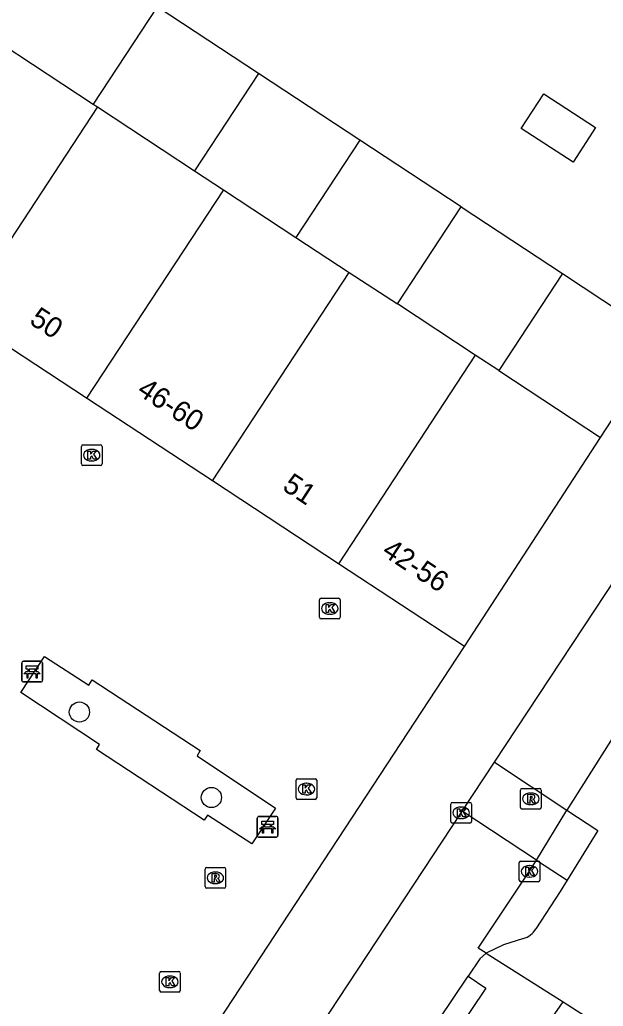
# Model space of a CAD drawing. Extents: x 159280 to 160375, y 384531 to 385872.
# Drawn here: x 159675.36 to 159703.66, y 385098.53 to 385146.36 of the extents above; entities that cross this region are included whole.
import ezdxf

# ---------------------------------------------------------------- set-up
doc = ezdxf.new("R2010")
doc.units = 0
for name, color, linetype in [('IMGEO_Bank', 7, 'Continuous'), ('IMGEO_Boom', 7, 'Continuous'), ('IMGEO_Kolk', 7, 'Continuous'), ('IMGEO_Pand', 7, 'Continuous'), ('IMGEO_Pand_nummerreeks', 7, 'Continuous'), ('IMGEO_Parkeervlak_open', 7, 'Continuous'), ('IMGEO_Rijbaan_lokaal_open', 7, 'Continuous'), ('IMGEO_Rioolput', 7, 'Continuous'), ('IMGEO_Voetpad_open', 7, 'Continuous')]:
    doc.layers.add(name, color=color, linetype=linetype)

msp = doc.modelspace()

# ---------------------------------------------------------------- linework, layer by layer
at = {"layer": 'IMGEO_Bank'}
for p, q in [((159675.466, 385114.33), (159675.466, 385115.171)), ((159675.466, 385115.171), (159675.466, 385114.33)), ((159675.541, 385115.255), (159676.382, 385115.255)), ((159676.382, 385115.255), (159675.541, 385115.255)), ((159675.775, 385114.761), (159675.775, 385114.867)), ((159675.819, 385114.867), (159675.819, 385114.761)), ((159676.107, 385114.873), (159675.825, 385114.873)), ((159676.113, 385114.761), (159676.113, 385114.867)), ((159676.157, 385114.867), (159676.157, 385114.761)), ((159676.466, 385115.18), (159676.466, 385114.339)), ((159676.466, 385114.339), (159676.466, 385115.18)), ((159676.163, 385114.653), (159675.77, 385114.653)), ((159675.825, 385114.755), (159676.107, 385114.755)), ((159676.391, 385114.255), (159675.55, 385114.255)), ((159675.55, 385114.255), (159676.391, 385114.255)), ((159686.959, 385107.731), (159687.8, 385107.731)), ((159687.8, 385107.731), (159686.959, 385107.731)), ((159686.884, 385106.806), (159686.884, 385107.647)), ((159686.884, 385107.647), (159686.884, 385106.806)), ((159687.193, 385107.237), (159687.193, 385107.343)), ((159687.237, 385107.343), (159687.237, 385107.237)), ((159687.525, 385107.349), (159687.243, 385107.349)), ((159687.243, 385107.231), (159687.525, 385107.231)), ((159687.531, 385107.237), (159687.531, 385107.343)), ((159687.575, 385107.343), (159687.575, 385107.237)), ((159687.884, 385107.656), (159687.884, 385106.815)), ((159687.884, 385106.815), (159687.884, 385107.656)), ((159687.809, 385106.731), (159686.968, 385106.731)), ((159686.968, 385106.731), (159687.809, 385106.731)), ((159687.581, 385107.129), (159687.188, 385107.129))]:
    msp.add_line(p, q, dxfattribs=at)
for points in [[(159675.769, 385114.873), (159675.683, 385114.873), (159675.683, 385115.034), (159676.246, 385115.034), (159676.246, 385114.873), (159676.163, 385114.873)], [(159675.713, 385114.653), (159675.571, 385114.653), (159675.683, 385114.755), (159675.769, 385114.755)], [(159675.763, 385114.646), (159675.763, 385114.439), (159675.72, 385114.439), (159675.72, 385114.646)], [(159676.163, 385114.755), (159676.246, 385114.755), (159676.358, 385114.653), (159676.219, 385114.653)], [(159676.213, 385114.646), (159676.213, 385114.439), (159676.169, 385114.439), (159676.169, 385114.646)], [(159687.131, 385107.129), (159686.989, 385107.129), (159687.101, 385107.231), (159687.187, 385107.231)], [(159687.187, 385107.349), (159687.101, 385107.349), (159687.101, 385107.51), (159687.664, 385107.51), (159687.664, 385107.349), (159687.581, 385107.349)], [(159687.581, 385107.231), (159687.664, 385107.231), (159687.776, 385107.129), (159687.637, 385107.129)], [(159687.181, 385107.122), (159687.181, 385106.915), (159687.138, 385106.915), (159687.138, 385107.122)], [(159687.631, 385107.122), (159687.631, 385106.915), (159687.587, 385106.915), (159687.587, 385107.122)]]:
    msp.add_lwpolyline(points, dxfattribs=at)
for centre, radius, start, end in [((159675.544, 385115.177), 0.0779, 92.4484, 184.2845), ((159675.544, 385115.177), 0.0779, 92.4484, 184.2845), ((159675.768, 385114.866), 0.00671, 2.8957, 87.1043), ((159675.825, 385114.866), 0.00671, 92.8957, 177.1043), ((159676.107, 385114.866), 0.00671, 2.8957, 87.1043), ((159676.164, 385114.866), 0.00671, 92.8957, 177.1043), ((159676.388, 385115.177), 0.0779, 2.4484, 94.2845), ((159676.388, 385115.177), 0.0779, 2.4484, 94.2845), ((159675.713, 385114.646), 0.00671, 2.8957, 87.1043), ((159675.77, 385114.646), 0.00671, 92.8957, 177.1043), ((159675.768, 385114.762), 0.00671, 272.8957, 357.1043), ((159675.825, 385114.762), 0.00671, 182.8957, 267.1043), ((159676.107, 385114.762), 0.00671, 272.8957, 357.1043), ((159676.164, 385114.762), 0.00671, 182.8957, 267.1043), ((159676.162, 385114.646), 0.00671, 2.8957, 87.1043), ((159676.219, 385114.646), 0.00671, 92.8957, 177.1043), ((159675.544, 385114.333), 0.0779, 182.4484, 274.2845), ((159675.544, 385114.333), 0.0779, 182.4484, 274.2845), ((159676.388, 385114.333), 0.0779, 272.4484, 4.2845), ((159676.388, 385114.333), 0.0779, 272.4484, 4.2845), ((159686.962, 385107.653), 0.0779, 92.4484, 184.2845), ((159686.962, 385107.653), 0.0779, 92.4484, 184.2845), ((159687.806, 385107.653), 0.0779, 2.4484, 94.2845), ((159687.806, 385107.653), 0.0779, 2.4484, 94.2845), ((159687.186, 385107.342), 0.00671, 2.8957, 87.1043), ((159687.186, 385107.238), 0.00671, 272.8957, 357.1043), ((159687.243, 385107.342), 0.00671, 92.8957, 177.1043), ((159687.243, 385107.238), 0.00671, 182.8957, 267.1043), ((159687.525, 385107.342), 0.00671, 2.8957, 87.1043), ((159687.525, 385107.238), 0.00671, 272.8957, 357.1043), ((159687.582, 385107.342), 0.00671, 92.8957, 177.1043), ((159687.582, 385107.238), 0.00671, 182.8957, 267.1043), ((159686.962, 385106.809), 0.0779, 182.4484, 274.2845), ((159686.962, 385106.809), 0.0779, 182.4484, 274.2845), ((159687.131, 385107.122), 0.00671, 2.8957, 87.1043), ((159687.188, 385107.122), 0.00671, 92.8957, 177.1043), ((159687.58, 385107.122), 0.00671, 2.8957, 87.1043), ((159687.637, 385107.122), 0.00671, 92.8957, 177.1043), ((159687.806, 385106.809), 0.0779, 272.4484, 4.2845), ((159687.806, 385106.809), 0.0779, 272.4484, 4.2845)]:
    msp.add_arc(centre, radius, start, end, dxfattribs=at)
at = {"layer": 'IMGEO_Boom'}
for centre in [(159678.258, 385112.795), (159684.658, 385108.651)]:
    msp.add_circle(centre, 0.489, dxfattribs=at)
at = {"layer": 'IMGEO_Kolk'}
for p, q in [((159678.353, 385124.822), (159678.353, 385125.674)), ((159678.428, 385125.748), (159679.28, 385125.748)), ((159678.841, 385125.528), (159678.866, 385125.528)), ((159679.354, 385125.674), (159679.354, 385124.822)), ((159678.864, 385124.968), (159678.839, 385124.968)), ((159679.28, 385124.748), (159678.428, 385124.748)), ((159689.901, 385117.387), (159689.901, 385118.239)), ((159689.976, 385118.313), (159690.828, 385118.313)), ((159690.902, 385118.239), (159690.902, 385117.387)), ((159690.389, 385118.093), (159690.414, 385118.093)), ((159690.828, 385117.313), (159689.976, 385117.313)), ((159690.412, 385117.533), (159690.387, 385117.533)), ((159688.766, 385108.633), (159688.766, 385109.485)), ((159688.841, 385109.559), (159689.693, 385109.559)), ((159689.254, 385109.339), (159689.279, 385109.339)), ((159689.767, 385109.485), (159689.767, 385108.633)), ((159689.277, 385108.779), (159689.252, 385108.779)), ((159689.693, 385108.559), (159688.841, 385108.559)), ((159696.271, 385107.484), (159696.271, 385108.336)), ((159696.346, 385108.41), (159697.198, 385108.41)), ((159696.759, 385108.19), (159696.784, 385108.19)), ((159697.272, 385108.336), (159697.272, 385107.484)), ((159697.198, 385107.41), (159696.346, 385107.41)), ((159696.782, 385107.63), (159696.757, 385107.63)), ((159699.586, 385104.644), (159699.586, 385105.496)), ((159699.661, 385105.57), (159700.513, 385105.57)), ((159700.074, 385105.35), (159700.099, 385105.35)), ((159700.587, 385105.496), (159700.587, 385104.644)), ((159700.513, 385104.57), (159699.661, 385104.57)), ((159700.097, 385104.79), (159700.072, 385104.79)), ((159682.147, 385099.291), (159682.147, 385100.143)), ((159682.222, 385100.217), (159683.074, 385100.217)), ((159683.148, 385100.143), (159683.148, 385099.291)), ((159682.635, 385099.997), (159682.66, 385099.997)), ((159683.074, 385099.217), (159682.222, 385099.217)), ((159682.658, 385099.437), (159682.633, 385099.437))]:
    msp.add_line(p, q, dxfattribs=at)
for points in [[(159678.353, 385124.822), (159678.353, 385125.674)], [(159678.428, 385125.748), (159679.28, 385125.748)], [(159678.674, 385125.448), (159678.797, 385125.448), (159678.797, 385125.297), (159678.927, 385125.448), (159679.091, 385125.448), (159678.945, 385125.297), (159679.098, 385125.048), (159678.946, 385125.048), (159678.861, 385125.212), (159678.797, 385125.145), (159678.797, 385125.048), (159678.674, 385125.048), (159678.674, 385125.448)], [(159679.354, 385125.674), (159679.354, 385124.822)], [(159679.28, 385124.748), (159678.428, 385124.748)], [(159689.901, 385117.387), (159689.901, 385118.239)], [(159689.976, 385118.313), (159690.828, 385118.313)], [(159690.902, 385118.239), (159690.902, 385117.387)], [(159690.222, 385118.013), (159690.345, 385118.013), (159690.345, 385117.862), (159690.475, 385118.013), (159690.639, 385118.013), (159690.493, 385117.862), (159690.646, 385117.613), (159690.494, 385117.613), (159690.409, 385117.777), (159690.345, 385117.71), (159690.345, 385117.613), (159690.222, 385117.613), (159690.222, 385118.013)], [(159690.828, 385117.313), (159689.976, 385117.313)], [(159688.766, 385108.633), (159688.766, 385109.485)], [(159688.841, 385109.559), (159689.693, 385109.559)], [(159689.087, 385109.259), (159689.21, 385109.259), (159689.21, 385109.108), (159689.34, 385109.259), (159689.504, 385109.259), (159689.358, 385109.108), (159689.511, 385108.859), (159689.359, 385108.859), (159689.274, 385109.023), (159689.21, 385108.956), (159689.21, 385108.859), (159689.087, 385108.859), (159689.087, 385109.259)], [(159689.767, 385109.485), (159689.767, 385108.633)], [(159689.693, 385108.559), (159688.841, 385108.559)], [(159696.271, 385107.484), (159696.271, 385108.336)], [(159696.346, 385108.41), (159697.198, 385108.41)], [(159697.272, 385108.336), (159697.272, 385107.484)], [(159696.592, 385108.11), (159696.715, 385108.11), (159696.715, 385107.959), (159696.845, 385108.11), (159697.009, 385108.11), (159696.863, 385107.959), (159697.016, 385107.71), (159696.864, 385107.71), (159696.779, 385107.874), (159696.715, 385107.807), (159696.715, 385107.71), (159696.592, 385107.71), (159696.592, 385108.11)], [(159697.198, 385107.41), (159696.346, 385107.41)], [(159699.586, 385104.644), (159699.586, 385105.496)], [(159699.661, 385105.57), (159700.513, 385105.57)], [(159700.587, 385105.496), (159700.587, 385104.644)], [(159699.907, 385105.27), (159700.03, 385105.27), (159700.03, 385105.119), (159700.16, 385105.27), (159700.324, 385105.27), (159700.178, 385105.119), (159700.331, 385104.87), (159700.179, 385104.87), (159700.094, 385105.034), (159700.03, 385104.967), (159700.03, 385104.87), (159699.907, 385104.87), (159699.907, 385105.27)], [(159700.513, 385104.57), (159699.661, 385104.57)], [(159682.147, 385099.291), (159682.147, 385100.143)], [(159682.222, 385100.217), (159683.074, 385100.217)], [(159683.148, 385100.143), (159683.148, 385099.291)], [(159682.468, 385099.917), (159682.591, 385099.917), (159682.591, 385099.766), (159682.721, 385099.917), (159682.885, 385099.917), (159682.739, 385099.766), (159682.892, 385099.517), (159682.74, 385099.517), (159682.655, 385099.681), (159682.591, 385099.614), (159682.591, 385099.517), (159682.468, 385099.517), (159682.468, 385099.917)], [(159683.074, 385099.217), (159682.222, 385099.217)]]:
    msp.add_lwpolyline(points, dxfattribs=at)
for centre, start, end in [((159678.43, 385125.672), 91.552, 178.448), ((159678.43, 385125.672), 91.552, 178.448), ((159679.278, 385125.672), 1.552, 88.448), ((159679.278, 385125.672), 1.552, 88.448), ((159678.43, 385124.824), 181.552, 268.448), ((159678.43, 385124.824), 181.552, 268.448), ((159679.278, 385124.824), 271.552, 358.448), ((159679.278, 385124.824), 271.552, 358.448), ((159689.978, 385118.237), 91.552, 178.448), ((159689.978, 385118.237), 91.552, 178.448), ((159690.826, 385118.237), 1.552, 88.448), ((159690.826, 385118.237), 1.552, 88.448), ((159689.978, 385117.389), 181.552, 268.448), ((159689.978, 385117.389), 181.552, 268.448), ((159690.826, 385117.389), 271.552, 358.448), ((159690.826, 385117.389), 271.552, 358.448), ((159688.843, 385109.483), 91.552, 178.448), ((159688.843, 385109.483), 91.552, 178.448), ((159689.691, 385109.483), 1.552, 88.448), ((159689.691, 385109.483), 1.552, 88.448), ((159688.843, 385108.635), 181.552, 268.448), ((159688.843, 385108.635), 181.552, 268.448), ((159689.691, 385108.635), 271.552, 358.448), ((159689.691, 385108.635), 271.552, 358.448), ((159696.348, 385108.334), 91.552, 178.448), ((159696.348, 385108.334), 91.552, 178.448), ((159697.196, 385108.334), 1.552, 88.448), ((159697.196, 385108.334), 1.552, 88.448), ((159696.348, 385107.486), 181.552, 268.448), ((159696.348, 385107.486), 181.552, 268.448), ((159697.196, 385107.486), 271.552, 358.448), ((159697.196, 385107.486), 271.552, 358.448), ((159699.663, 385105.494), 91.552, 178.448), ((159699.663, 385105.494), 91.552, 178.448), ((159700.511, 385105.494), 1.552, 88.448), ((159700.511, 385105.494), 1.552, 88.448), ((159699.663, 385104.646), 181.552, 268.448), ((159699.663, 385104.646), 181.552, 268.448), ((159700.511, 385104.646), 271.552, 358.448), ((159700.511, 385104.646), 271.552, 358.448), ((159682.224, 385100.141), 91.552, 178.448), ((159682.224, 385100.141), 91.552, 178.448), ((159683.072, 385100.141), 1.552, 88.448), ((159683.072, 385100.141), 1.552, 88.448), ((159682.224, 385099.293), 181.552, 268.448), ((159682.224, 385099.293), 181.552, 268.448), ((159683.072, 385099.293), 271.552, 358.448), ((159683.072, 385099.293), 271.552, 358.448)]:
    msp.add_arc(centre, 0.0765, start, end, dxfattribs=at)
for centre, major_axis, ratio, start_param, end_param in [((159678.84, 385125.248), (-0.387, 0.002), 0.722429, 4.712389, 7.853982), ((159678.865, 385125.248), (-0.39, 0.002), 0.717154, 1.570796, 4.712389), ((159690.388, 385117.813), (-0.387, 0.002), 0.722429, 4.712389, 7.853982), ((159690.413, 385117.813), (-0.39, 0.002), 0.717154, 1.570796, 4.712389), ((159689.253, 385109.059), (-0.387, 0.002), 0.722429, 4.712389, 7.853982), ((159689.278, 385109.059), (-0.39, 0.002), 0.717154, 1.570796, 4.712389), ((159696.758, 385107.91), (-0.387, 0.002), 0.722429, 4.712389, 7.853982), ((159696.783, 385107.91), (-0.39, 0.002), 0.717154, 1.570796, 4.712389), ((159700.073, 385105.07), (-0.387, 0.002), 0.722429, 4.712389, 7.853982), ((159700.098, 385105.07), (-0.39, 0.002), 0.717154, 1.570796, 4.712389), ((159682.634, 385099.717), (-0.387, 0.002), 0.722429, 4.712389, 7.853982), ((159682.659, 385099.717), (-0.39, 0.002), 0.717154, 1.570796, 4.712389)]:
    msp.add_ellipse(centre, major_axis=major_axis, ratio=ratio, start_param=start_param, end_param=end_param, dxfattribs=at)
at = {"layer": 'IMGEO_Pand'}
for points in [[(159686.941, 385143.753), (159682.025, 385146.988), (159678.92, 385142.268)], [(159673.023, 385146.148), (159678.92, 385142.268)], [(159686.941, 385143.753), (159683.839, 385139.038)], [(159691.858, 385140.519), (159686.941, 385143.753)], [(159699.685, 385141.091), (159700.773, 385142.769), (159703.291, 385141.137), (159702.203, 385139.459), (159699.685, 385141.091)], [(159679.129, 385142.131), (159672.491, 385132.021)], [(159678.92, 385142.268), (159679.129, 385142.131)], [(159679.129, 385142.131), (159683.839, 385139.038)], [(159691.858, 385140.519), (159688.759, 385135.808)], [(159696.774, 385137.284), (159691.858, 385140.519)], [(159683.839, 385139.038), (159685.238, 385138.119)], [(159685.238, 385138.119), (159678.601, 385128.01)], [(159685.238, 385138.119), (159688.759, 385135.808)], [(159693.678, 385132.578), (159696.774, 385137.284)], [(159696.774, 385137.284), (159701.691, 385134.05)], [(159688.759, 385135.808), (159691.348, 385134.108)], [(159684.71, 385123.999), (159691.348, 385134.108)], [(159691.348, 385134.108), (159693.678, 385132.578)], [(159701.691, 385134.05), (159698.597, 385129.348)], [(159701.691, 385134.05), (159706.607, 385130.815)], [(159697.457, 385130.097), (159693.678, 385132.578)], [(159678.601, 385128.01), (159672.491, 385132.021)], [(159703.536, 385126.106), (159706.607, 385130.815)], [(159697.457, 385130.097), (159690.82, 385119.987)], [(159698.597, 385129.348), (159697.457, 385130.097)], [(159698.597, 385129.348), (159703.536, 385126.106)], [(159684.71, 385123.999), (159678.601, 385128.01)], [(159696.929, 385115.976), (159703.536, 385126.106)], [(159690.82, 385119.987), (159684.71, 385123.999)], [(159696.929, 385115.976), (159690.82, 385119.987)]]:
    msp.add_lwpolyline(points, dxfattribs=at)
at = {"layer": 'IMGEO_Parkeervlak_open'}
msp.add_lwpolyline([(159700.42, 385105.618), (159701.907, 385104.637)], dxfattribs=at)
at = {"layer": 'IMGEO_Rijbaan_lokaal_open'}
for points in [[(159698.394, 385110.368), (159713.453, 385133.189)], [(159709.383, 385119.881), (159708.904, 385119.123), (159701.902, 385108.043)], [(159696.824, 385107.99), (159698.394, 385110.368)], [(159698.394, 385110.368), (159701.902, 385108.043)], [(159677.551, 385078.787), (159686.281, 385091.986), (159696.772, 385107.91), (159696.824, 385107.99)], [(159700.42, 385105.618), (159696.824, 385107.99)], [(159700.42, 385105.618), (159701.902, 385108.043)], [(159697.98, 385101.101), (159697.595, 385101.34), (159700.088, 385105.074), (159700.42, 385105.618)], [(159697.98, 385101.101), (159697.679, 385100.831), (159697.111, 385099.988)], [(159693.563, 385094.726), (159697.111, 385099.988)]]:
    msp.add_lwpolyline(points, dxfattribs=at)
at = {"layer": 'IMGEO_Rioolput'}
for p, q in [((159699.65, 385108.163), (159699.65, 385109.015)), ((159699.725, 385109.089), (159700.577, 385109.089)), ((159700.138, 385108.869), (159700.163, 385108.869)), ((159700.651, 385109.015), (159700.651, 385108.163)), ((159700.161, 385108.309), (159700.136, 385108.309)), ((159700.577, 385108.089), (159699.725, 385108.089)), ((159684.35, 385104.33), (159684.35, 385105.182)), ((159684.425, 385105.256), (159685.277, 385105.256)), ((159684.838, 385105.036), (159684.863, 385105.036)), ((159685.351, 385105.182), (159685.351, 385104.33)), ((159684.861, 385104.476), (159684.836, 385104.476)), ((159685.277, 385104.256), (159684.425, 385104.256))]:
    msp.add_line(p, q, dxfattribs=at)
for points in [[(159699.65, 385108.163), (159699.65, 385109.015)], [(159699.725, 385109.089), (159700.577, 385109.089)], [(159700.239, 385108.787), (159699.987, 385108.789), (159699.987, 385108.389)], [(159700.165, 385108.708), (159700.111, 385108.708), (159700.111, 385108.627)], [(159700.111, 385108.627), (159700.163, 385108.627)], [(159700.651, 385109.015), (159700.651, 385108.163)], [(159699.987, 385108.389), (159700.111, 385108.389), (159700.111, 385108.551), (159700.122, 385108.551)], [(159700.169, 385108.522), (159700.24, 385108.389), (159700.38, 385108.389), (159700.315, 385108.515)], [(159700.577, 385108.089), (159699.725, 385108.089)], [(159684.35, 385104.33), (159684.35, 385105.182)], [(159684.425, 385105.256), (159685.277, 385105.256)], [(159684.939, 385104.954), (159684.687, 385104.956), (159684.687, 385104.556)], [(159684.865, 385104.875), (159684.811, 385104.875), (159684.811, 385104.794)], [(159684.811, 385104.794), (159684.863, 385104.794)], [(159685.351, 385105.182), (159685.351, 385104.33)], [(159684.687, 385104.556), (159684.811, 385104.556), (159684.811, 385104.718), (159684.822, 385104.718)], [(159684.869, 385104.689), (159684.94, 385104.556), (159685.08, 385104.556), (159685.015, 385104.682)], [(159685.277, 385104.256), (159684.425, 385104.256)]]:
    msp.add_lwpolyline(points, dxfattribs=at)
for centre, radius, start, end in [((159699.727, 385109.013), 0.0765, 91.552, 178.448), ((159699.727, 385109.013), 0.0765, 91.552, 178.448), ((159700.147, 385108.816), 0.19, 274.7715, 282.9687), ((159700.171, 385108.612), 0.0964, 77.0061, 93.1865), ((159700.185, 385108.669), 0.0378, 276.6634, 79.6772), ((159700.238, 385108.677), 0.109, 350.3612, 89.416), ((159700.236, 385108.677), 0.112, 277.5842, 350.9817), ((159700.575, 385109.013), 0.0765, 1.552, 88.448), ((159700.575, 385109.013), 0.0765, 1.552, 88.448), ((159699.727, 385108.165), 0.0765, 181.552, 268.448), ((159699.727, 385108.165), 0.0765, 181.552, 268.448), ((159700.121, 385108.498), 0.0533, 26.0293, 88.6989), ((159700.22, 385108.462), 0.108, 29.5134, 73.7905), ((159700.575, 385108.165), 0.0765, 271.552, 358.448), ((159700.575, 385108.165), 0.0765, 271.552, 358.448), ((159684.427, 385105.18), 0.0765, 91.552, 178.448), ((159684.427, 385105.18), 0.0765, 91.552, 178.448), ((159684.847, 385104.983), 0.19, 274.7715, 282.9687), ((159684.871, 385104.779), 0.0964, 77.0061, 93.1865), ((159684.885, 385104.836), 0.0378, 276.6634, 79.6772), ((159684.938, 385104.844), 0.109, 350.3612, 89.416), ((159684.936, 385104.844), 0.112, 277.5842, 350.9817), ((159685.275, 385105.18), 0.0765, 1.552, 88.448), ((159685.275, 385105.18), 0.0765, 1.552, 88.448), ((159684.427, 385104.332), 0.0765, 181.552, 268.448), ((159684.427, 385104.332), 0.0765, 181.552, 268.448), ((159684.821, 385104.665), 0.0533, 26.0293, 88.6989), ((159684.92, 385104.629), 0.108, 29.5134, 73.7905), ((159685.275, 385104.332), 0.0765, 271.552, 358.448), ((159685.275, 385104.332), 0.0765, 271.552, 358.448)]:
    msp.add_arc(centre, radius, start, end, dxfattribs=at)
for centre, major_axis, ratio, start_param, end_param in [((159700.137, 385108.589), (-0.387, 0.002), 0.722429, 4.712389, 7.853982), ((159700.162, 385108.589), (-0.39, 0.002), 0.717154, 1.570796, 4.712389), ((159684.837, 385104.756), (-0.387, 0.002), 0.722429, 4.712389, 7.853982), ((159684.862, 385104.756), (-0.39, 0.002), 0.717154, 1.570796, 4.712389)]:
    msp.add_ellipse(centre, major_axis=major_axis, ratio=ratio, start_param=start_param, end_param=end_param, dxfattribs=at)
at = {"layer": 'IMGEO_Voetpad_open'}
for points in [[(159667.991, 385071.919), (159696.929, 385115.976)], [(159686.612, 385106.404), (159684.474, 385107.791), (159684.305, 385107.548), (159679.081, 385110.972), (159679.231, 385111.224), (159675.425, 385113.744), (159676.56, 385115.491), (159678.71, 385114.105), (159678.872, 385114.354), (159684.117, 385110.933), (159683.965, 385110.664), (159687.76, 385108.141), (159686.612, 385106.404)], [(159701.902, 385108.043), (159703.399, 385107.05), (159701.907, 385104.637)], [(159701.907, 385104.637), (159701.57, 385104.092), (159700.393, 385102.286)], [(159699.788, 385101.814), (159698.832, 385101.509), (159697.98, 385101.101)], [(159697.98, 385101.101), (159701.72, 385098.75)], [(159697.111, 385099.988), (159697.973, 385099.407), (159694.425, 385094.145), (159693.563, 385094.726)], [(159696.11, 385090.665), (159701.72, 385098.75)], [(159701.72, 385098.75), (159704.561, 385096.911), (159705.703, 385096.171)]]:
    msp.add_lwpolyline(points, dxfattribs=at)
msp.add_arc((159699.499, 385102.808), 1.035, 286.2079, 329.7123, dxfattribs=at)

# ---------------------------------------------------------------- texts
at = {"layer": 'IMGEO_Pand_nummerreeks'}
for s, p in [('50', (159675.779, 385131.657)), ('46-60', (159680.997, 385128.231)), ('51', (159688.047, 385123.601)), ('42-56', (159692.873, 385120.434))]:
    msp.add_text(s, height=1, rotation=326.7112, dxfattribs=at).set_placement(p)

doc.saveas('drawing.dxf')
